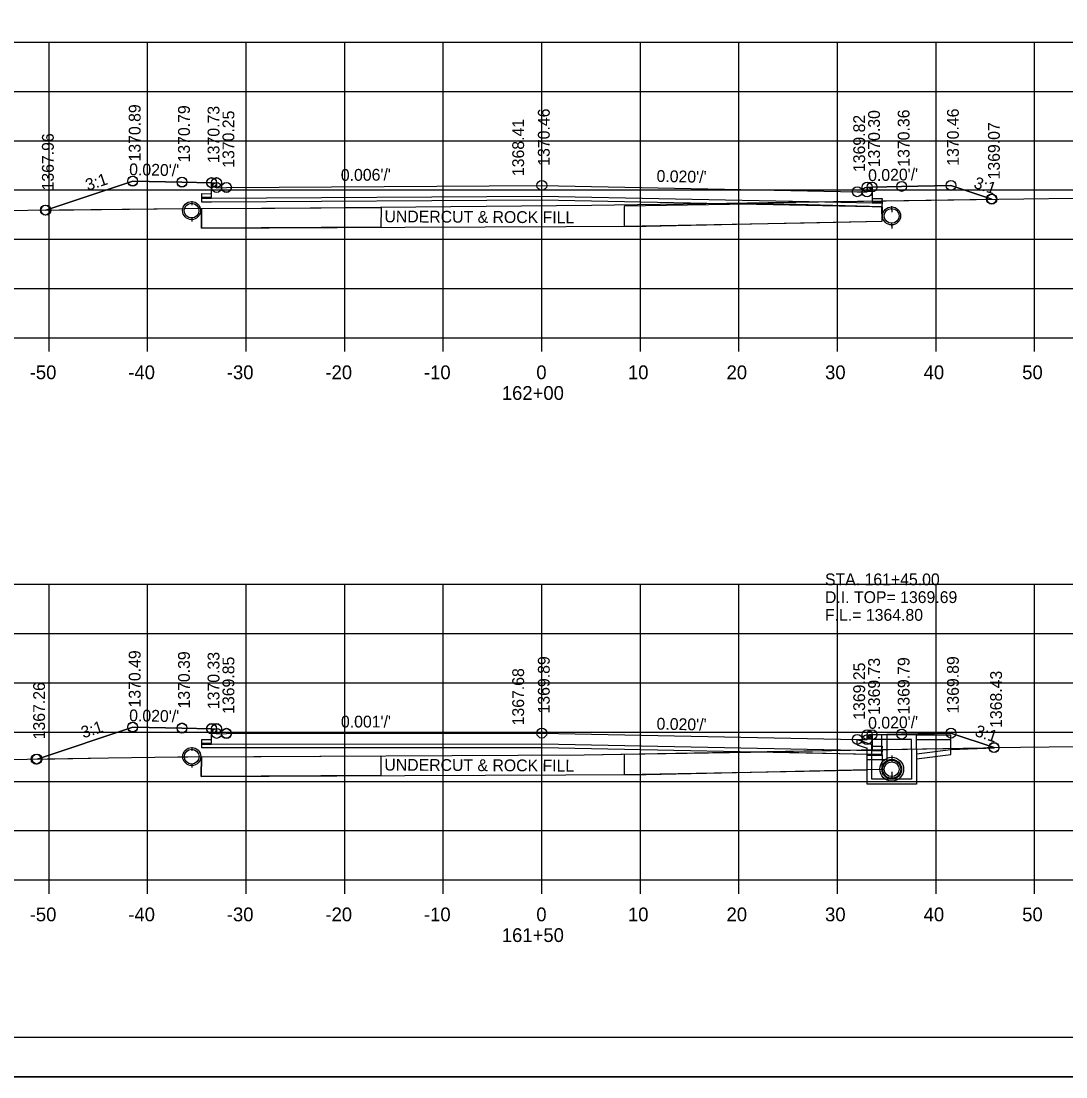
# Model space of a CAD drawing. Extents: x 1374311 to 1383814, y 384102 to 406278.
# Drawn here: x 1381575.8 to 1381681.8, y 394351.5 to 394458.6 of the extents above; entities that cross this region are included whole.
import ezdxf

# ---------------------------------------------------------------- set-up
doc = ezdxf.new("R2010")
doc.units = 0
for name, color, linetype in [('R_Axis', 7, 'Continuous'), ('R_Axis Annot', 7, 'Continuous'), ('R_Border', 7, 'Continuous'), ('R_Exist Surface', 7, 'Continuous'), ('R_Fin Surface', 7, 'Continuous'), ('R_Grid', 7, 'Continuous'), ('R_No Plot', 7, 'Continuous'), ('R_Water', 7, 'Continuous'), ('R_Water Annot', 7, 'Continuous'), ('R_Xsect Elev', 7, 'Continuous'), ('R_Xsect Slope', 7, 'Continuous')]:
    doc.layers.add(name, color=color, linetype=linetype)

msp = doc.modelspace()

# ---------------------------------------------------------------- linework, layer by layer
at = {"layer": 'R_Axis'}
for p, q in [((1381488.66, 394426.47), (1381768.66, 394426.47)), ((1381578.66, 394425.07), (1381578.66, 394426.47)), ((1381588.66, 394425.07), (1381588.66, 394426.47)), ((1381598.66, 394425.07), (1381598.66, 394426.47)), ((1381608.66, 394425.07), (1381608.66, 394426.47)), ((1381618.66, 394425.07), (1381618.66, 394426.47)), ((1381628.66, 394425.07), (1381628.66, 394426.47)), ((1381638.66, 394425.07), (1381638.66, 394426.47)), ((1381648.66, 394425.07), (1381648.66, 394426.47)), ((1381658.66, 394425.07), (1381658.66, 394426.47)), ((1381668.66, 394425.07), (1381668.66, 394426.47)), ((1381678.66, 394425.07), (1381678.66, 394426.47)), ((1381488.66, 394371.47), (1381768.66, 394371.47)), ((1381578.66, 394370.07), (1381578.66, 394371.47)), ((1381588.66, 394370.07), (1381588.66, 394371.47)), ((1381598.66, 394370.07), (1381598.66, 394371.47)), ((1381608.66, 394370.07), (1381608.66, 394371.47)), ((1381618.66, 394370.07), (1381618.66, 394371.47)), ((1381628.66, 394370.07), (1381628.66, 394371.47)), ((1381638.66, 394370.07), (1381638.66, 394371.47)), ((1381648.66, 394370.07), (1381648.66, 394371.47)), ((1381658.66, 394370.07), (1381658.66, 394371.47)), ((1381668.66, 394370.07), (1381668.66, 394371.47)), ((1381678.66, 394370.07), (1381678.66, 394371.47))]:
    msp.add_line(p, q, dxfattribs=at)
at = {"layer": 'R_Border'}
msp.add_line((1381786.84, 394355.47), (1381470.66, 394355.47), dxfattribs=at)
at = {"layer": 'R_Exist Surface'}
for p, q in [((1381593.15, 394440.34), (1381593.15, 394440.1)), ((1381664.15, 394439.81), (1381664.16, 394439.38)), ((1381593.15, 394438.5), (1381593.15, 394438.27)), ((1381664.15, 394437.98), (1381664.16, 394437.55)), ((1381593.15, 394384.95), (1381593.15, 394384.71)), ((1381664.16, 394384.1), (1381664.16, 394383.67)), ((1381593.15, 394383.11), (1381593.15, 394382.88)), ((1381664.16, 394383.91), (1381664.16, 394383.88)), ((1381664.16, 394383.82), (1381664.16, 394383.62)), ((1381664.16, 394382.27), (1381664.16, 394381.84)), ((1381664.16, 394381.98), (1381664.16, 394381.78)), ((1381664.16, 394381.5), (1381664.16, 394381.46))]:
    msp.add_line(p, q, dxfattribs=at)
for points in [[(1381570.09, 394439.34), (1381592.48, 394439.58), (1381601.58, 394439.64), (1381633.75, 394439.92), (1381645.3, 394440.1), (1381675.02, 394440.55), (1381685.13, 394440.66), (1381714.04, 394441), (1381729.92, 394441.25), (1381734.52, 394441.29), (1381735.8, 394441.13), (1381742.57, 394440.03), (1381743.3, 394440.36), (1381745.29, 394441.27), (1381746.85, 394441.4), (1381747.21, 394441.42), (1381748.27, 394441.47), (1381755.96, 394441.81), (1381768.49, 394441.61), (1381768.66, 394441.61)], [(1381551.69, 394383.32), (1381584.69, 394383.84), (1381591.72, 394383.95), (1381592.73, 394383.96), (1381632.94, 394384.17), (1381673.49, 394384.88), (1381673.84, 394384.89), (1381674.31, 394384.89), (1381712.23, 394385.36), (1381723.17, 394385.5), (1381736.56, 394385.58), (1381738.25, 394385.5), (1381740.87, 394384.98), (1381743.12, 394384.49), (1381744.19, 394385), (1381746.36, 394385.95), (1381747.77, 394386.17), (1381748.51, 394386.26), (1381752.31, 394386.36), (1381757.65, 394386.5), (1381763.96, 394386.36), (1381768.66, 394386.25)]]:
    msp.add_lwpolyline(points, dxfattribs=at)
for centre, radius in [((1381593.12, 394439.38), 0.917), ((1381664.15, 394438.84), 0.917), ((1381593.14, 394383.98), 0.917), ((1381664.16, 394382.7), 1.21), ((1381664.16, 394382.7), 0.917)]:
    msp.add_circle(centre, radius, dxfattribs=at)
at = {"layer": 'R_Fin Surface'}
for points in [[(1381578.34, 394439.42), (1381587.15, 394442.36), (1381592.15, 394442.26), (1381595.15, 394442.2), (1381595.65, 394442.2), (1381595.66, 394441.7), (1381596.66, 394441.72), (1381628.66, 394441.93), (1381660.66, 394441.29), (1381661.66, 394441.27), (1381661.67, 394441.77), (1381662.17, 394441.77), (1381665.17, 394441.83), (1381670.17, 394441.93), (1381674.33, 394440.54)], [(1381662.17, 394441.41), (1381662.18, 394440.26), (1381663.18, 394440.25), (1381663.17, 394439.75), (1381662.17, 394439.77), (1381628.66, 394440.44), (1381595.15, 394440.24), (1381594.15, 394440.24), (1381594.16, 394440.74), (1381595.16, 394440.73), (1381595.15, 394441.86)], [(1381594.13, 394439.59), (1381594.12, 394437.59), (1381614.77, 394437.7), (1381639.24, 394437.8), (1381649.93, 394438.03), (1381663.19, 394438.32), (1381663.23, 394439.77)], [(1381577.45, 394383.73), (1381587.15, 394386.96), (1381592.15, 394386.86), (1381595.15, 394386.8), (1381595.65, 394386.8), (1381595.66, 394386.3), (1381596.66, 394386.32), (1381628.66, 394386.36), (1381660.66, 394385.72), (1381661.66, 394385.7), (1381661.67, 394386.2), (1381662.17, 394386.2), (1381665.17, 394386.26), (1381670.17, 394386.36), (1381674.55, 394384.89)], [(1381662.17, 394385.84), (1381662.18, 394384.69), (1381663.18, 394384.68), (1381663.17, 394384.18), (1381662.17, 394384.2), (1381628.66, 394384.87), (1381595.15, 394384.86), (1381594.15, 394384.86), (1381594.16, 394385.36), (1381595.16, 394385.35), (1381595.15, 394386.47)], [(1381594.12, 394383.96), (1381594.11, 394381.96), (1381614.77, 394382.07), (1381639.23, 394382.17), (1381649.92, 394382.4), (1381663.19, 394382.69), (1381663.22, 394384.15)]]:
    msp.add_lwpolyline(points, dxfattribs=at)
for points in [[(1381637.03, 394439.76), (1381637.02, 394437.81), (1381655.28, 394438.13), (1381663.18, 394438.32), (1381663.15, 394439.75), (1381651.95, 394440.07), (1381637.04, 394439.83)], [(1381594.13, 394439.59), (1381612.35, 394439.69), (1381612.34, 394437.69), (1381594.12, 394437.59)], [(1381637.03, 394384.13), (1381637.02, 394382.18), (1381655.27, 394382.5), (1381661.66, 394382.65), (1381661.66, 394384.21), (1381651.95, 394384.44), (1381637.03, 394384.2)], [(1381594.12, 394383.96), (1381612.34, 394384.06), (1381612.33, 394382.06), (1381594.11, 394381.96)]]:
    msp.add_lwpolyline(points, close=True, dxfattribs=at)
at = {"layer": 'R_Grid'}
for p, q in [((1381488.66, 394456.47), (1381768.66, 394456.47)), ((1381578.66, 394426.47), (1381578.66, 394456.47)), ((1381588.66, 394426.47), (1381588.66, 394456.47)), ((1381598.66, 394426.47), (1381598.66, 394456.47)), ((1381608.66, 394426.47), (1381608.66, 394456.47)), ((1381618.66, 394426.47), (1381618.66, 394456.47)), ((1381628.66, 394426.47), (1381628.66, 394456.47)), ((1381638.66, 394426.47), (1381638.66, 394456.47)), ((1381648.66, 394426.47), (1381648.66, 394456.47)), ((1381658.66, 394426.47), (1381658.66, 394456.47)), ((1381668.66, 394426.47), (1381668.66, 394456.47)), ((1381678.66, 394426.47), (1381678.66, 394456.47)), ((1381488.66, 394451.47), (1381768.66, 394451.47)), ((1381488.66, 394446.47), (1381768.66, 394446.47)), ((1381488.66, 394441.47), (1381768.66, 394441.47)), ((1381488.66, 394436.47), (1381768.66, 394436.47)), ((1381488.66, 394431.47), (1381768.66, 394431.47)), ((1381488.66, 394426.47), (1381768.66, 394426.47)), ((1381488.66, 394401.47), (1381768.66, 394401.47)), ((1381578.66, 394371.47), (1381578.66, 394401.47)), ((1381588.66, 394371.47), (1381588.66, 394401.47)), ((1381598.66, 394371.47), (1381598.66, 394401.47)), ((1381608.66, 394371.47), (1381608.66, 394401.47)), ((1381618.66, 394371.47), (1381618.66, 394401.47)), ((1381628.66, 394371.47), (1381628.66, 394401.47)), ((1381638.66, 394371.47), (1381638.66, 394401.47)), ((1381648.66, 394371.47), (1381648.66, 394401.47)), ((1381658.66, 394371.47), (1381658.66, 394401.47)), ((1381668.66, 394371.47), (1381668.66, 394401.47)), ((1381678.66, 394371.47), (1381678.66, 394401.47)), ((1381488.66, 394396.47), (1381768.66, 394396.47)), ((1381488.66, 394391.47), (1381768.66, 394391.47)), ((1381488.66, 394386.47), (1381768.66, 394386.47)), ((1381488.66, 394381.47), (1381768.66, 394381.47)), ((1381488.66, 394376.47), (1381768.66, 394376.47)), ((1381488.66, 394371.47), (1381768.66, 394371.47))]:
    msp.add_line(p, q, dxfattribs=at)
at = {"layer": 'R_No Plot'}
msp.add_line((1381458.26, 394351.49), (1381791.59, 394351.49), dxfattribs=at)
for points in [[(1381458.25, 394564.82), (1381791.59, 394564.82), (1381791.59, 394351.49), (1381458.25, 394351.49)], [(1381704.58, 394560.93), (1381704.58, 394551.05), (1381740.31, 394551.05), (1381740.31, 394548.13), (1381763.51, 394548.13), (1381763.51, 394524.91), (1381786.84, 394524.91), (1381786.84, 394355.47), (1381470.66, 394355.47), (1381470.66, 394560.93)], [(1381578.34, 394439.42), (1381592.48, 394439.58), (1381601.58, 394439.64), (1381633.75, 394439.92), (1381645.3, 394440.1), (1381655.77, 394440.26), (1381628.66, 394440.8), (1381595.15, 394440.6), (1381594.15, 394440.6), (1381594.16, 394441.1), (1381595.16, 394441.09), (1381595.15, 394442.2), (1381592.15, 394442.26), (1381587.15, 394442.36)], [(1381663.17, 394440.37), (1381674.33, 394440.54), (1381670.17, 394441.93), (1381665.17, 394441.83), (1381662.17, 394441.77), (1381662.18, 394440.62), (1381663.18, 394440.61)], [(1381655.77, 394440.26), (1381663.17, 394440.37), (1381663.17, 394440.11), (1381662.17, 394440.13)], [(1381577.45, 394383.73), (1381584.69, 394383.84), (1381591.72, 394383.95), (1381592.73, 394383.96), (1381632.94, 394384.17), (1381658.97, 394384.63), (1381628.66, 394385.23), (1381595.15, 394385.22), (1381594.15, 394385.22), (1381594.16, 394385.72), (1381595.16, 394385.71), (1381595.15, 394386.8), (1381592.15, 394386.86), (1381587.15, 394386.96)], [(1381663.17, 394384.7), (1381673.49, 394384.88), (1381673.84, 394384.89), (1381674.31, 394384.89), (1381674.55, 394384.89), (1381670.17, 394386.36), (1381665.17, 394386.26), (1381662.17, 394386.2), (1381662.18, 394385.05), (1381663.18, 394385.04)], [(1381658.97, 394384.63), (1381663.17, 394384.7), (1381663.17, 394384.54), (1381662.17, 394384.56)]]:
    msp.add_lwpolyline(points, close=True, dxfattribs=at)
for centre in [(1381587.15, 394442.38), (1381587.15, 394442.38), (1381587.15, 394442.36), (1381592.15, 394442.28), (1381592.15, 394442.28), (1381592.15, 394442.26), (1381595.15, 394442.22), (1381595.15, 394442.22), (1381595.15, 394442.2), (1381595.65, 394442.22), (1381595.65, 394442.22), (1381595.65, 394442.2), (1381595.66, 394441.72), (1381596.66, 394441.74), (1381596.66, 394441.74), (1381596.66, 394441.72), (1381628.66, 394441.93), (1381628.66, 394441.93), (1381628.66, 394441.93), (1381661.67, 394441.77), (1381661.67, 394441.77), (1381661.67, 394441.77), (1381662.17, 394441.77), (1381662.17, 394441.77), (1381662.17, 394441.77), (1381665.17, 394441.83), (1381665.17, 394441.83), (1381665.17, 394441.83), (1381670.17, 394441.93), (1381670.17, 394441.93), (1381670.17, 394441.93), (1381660.66, 394441.29), (1381660.66, 394441.29), (1381660.66, 394441.29), (1381661.66, 394441.27), (1381674.28, 394440.56), (1381674.32, 394440.54), (1381674.33, 394440.54), (1381578.29, 394439.43), (1381578.29, 394439.43), (1381578.29, 394439.42), (1381578.29, 394439.42), (1381578.34, 394439.42), (1381578.34, 394439.42), (1381587.15, 394386.99), (1381587.15, 394386.99), (1381587.15, 394386.96), (1381592.15, 394386.89), (1381592.15, 394386.89), (1381592.15, 394386.86), (1381595.15, 394386.83), (1381595.15, 394386.83), (1381595.15, 394386.8), (1381595.65, 394386.83), (1381595.65, 394386.83), (1381595.65, 394386.8), (1381595.66, 394386.33), (1381596.66, 394386.35), (1381596.66, 394386.35), (1381596.66, 394386.32), (1381628.66, 394386.36), (1381628.66, 394386.36), (1381628.66, 394386.36), (1381660.66, 394385.72), (1381660.66, 394385.72), (1381660.66, 394385.72), (1381661.67, 394386.2), (1381661.67, 394386.2), (1381661.67, 394386.2), (1381662.17, 394386.2), (1381662.17, 394386.2), (1381662.17, 394386.2), (1381665.17, 394386.26), (1381665.17, 394386.26), (1381665.17, 394386.26), (1381670.17, 394386.36), (1381670.17, 394386.36), (1381670.17, 394386.36), (1381661.66, 394385.7), (1381674.53, 394384.91), (1381674.55, 394384.89), (1381674.55, 394384.89), (1381577.35, 394383.72), (1381577.35, 394383.72), (1381577.37, 394383.73), (1381577.37, 394383.73), (1381577.45, 394383.73), (1381577.45, 394383.73)]:
    msp.add_circle(centre, 0.5, dxfattribs=at)
at = {"layer": 'R_Water'}
for p, q in [((1381593.15, 394440.17), (1381593.15, 394439.94)), ((1381664.15, 394439.64), (1381664.16, 394439.22)), ((1381593.15, 394438.67), (1381593.15, 394438.44)), ((1381664.15, 394438.14), (1381664.16, 394437.72)), ((1381660.66, 394385.72), (1381662.16, 394385.2)), ((1381660.66, 394385.19), (1381661.66, 394384.84)), ((1381661.82, 394386.03), (1381661.91, 394386.2)), ((1381661.82, 394386.03), (1381662.16, 394385.7)), ((1381666.66, 394386.2), (1381661.91, 394386.2)), ((1381666.16, 394385.7), (1381662.16, 394385.7)), ((1381662.16, 394384.7), (1381662.16, 394385.2)), ((1381666.16, 394384.7), (1381666.16, 394385.7)), ((1381666.66, 394384.7), (1381666.66, 394386.2)), ((1381670.17, 394384.19), (1381670.17, 394386.2)), ((1381593.15, 394384.78), (1381593.15, 394384.55)), ((1381661.66, 394384.7), (1381661.66, 394384.84)), ((1381666.67, 394383.76), (1381670.17, 394384.19)), ((1381593.15, 394383.28), (1381593.15, 394383.05)), ((1381664.16, 394383.93), (1381664.16, 394383.51)), ((1381664.16, 394383.65), (1381664.16, 394383.45)), ((1381664.16, 394382.43), (1381664.16, 394382.01)), ((1381664.16, 394382.15), (1381664.16, 394381.95)), ((1381664.16, 394381.7), (1381664.16, 394381.67))]:
    msp.add_line(p, q, dxfattribs=at)
for points in [[(1381660.66, 394385.19), (1381660.66, 394385.72)], [(1381663.66, 394386.17), (1381663.66, 394383.64), (1381661.66, 394383.64), (1381661.66, 394384.14), (1381663.16, 394384.14), (1381663.16, 394386.16)], [(1381666.66, 394386.2), (1381668.17, 394386.2), (1381670.17, 394386.2)], [(1381666.66, 394385.7), (1381668.17, 394385.7), (1381670.17, 394385.7)], [(1381666.66, 394384.7), (1381666.66, 394381.2), (1381664.16, 394381.2), (1381661.66, 394381.2), (1381661.66, 394384.7)], [(1381666.16, 394384.7), (1381666.16, 394381.7), (1381664.16, 394381.7), (1381662.16, 394381.7), (1381662.16, 394384.7)], [(1381666.66, 394384.26), (1381670.17, 394384.7), (1381674.6, 394384.87)]]:
    msp.add_lwpolyline(points, dxfattribs=at)
for centre, radius in [((1381593.12, 394439.38), 0.75), ((1381664.15, 394438.84), 0.75), ((1381593.14, 394383.98), 0.75), ((1381664.16, 394382.7), 1), ((1381664.16, 394382.7), 0.75)]:
    msp.add_circle(centre, radius, dxfattribs=at)

# ---------------------------------------------------------------- texts
at = {"layer": 'R_Axis Annot'}
for s, p in [('-50', (1381576.7, 394422.27)), ('-40', (1381586.7, 394422.27)), ('-30', (1381596.7, 394422.27)), ('-20', (1381606.7, 394422.27)), ('-10', (1381616.7, 394422.27)), ('0', (1381628.1, 394422.27)), ('10', (1381637.4, 394422.27)), ('20', (1381647.4, 394422.27)), ('30', (1381657.4, 394422.27)), ('40', (1381667.4, 394422.27)), ('50', (1381677.4, 394422.27)), ('162+00', (1381624.6, 394420.17)), ('-50', (1381576.7, 394367.27)), ('-40', (1381586.7, 394367.27)), ('-30', (1381596.7, 394367.27)), ('-20', (1381606.7, 394367.27)), ('-10', (1381616.7, 394367.27)), ('0', (1381628.1, 394367.27)), ('10', (1381637.4, 394367.27)), ('20', (1381647.4, 394367.27)), ('30', (1381657.4, 394367.27)), ('40', (1381667.4, 394367.27)), ('50', (1381677.4, 394367.27)), ('161+50', (1381624.6, 394365.17))]:
    msp.add_text(s, height=1.4, dxfattribs=at).set_placement(p)
at = {"layer": 'R_Fin Surface'}
for p in [(1381612.69, 394438.19), (1381612.68, 394382.56)]:
    msp.add_text('UNDERCUT & ROCK FILL', height=1.2, rotation=359.7004, dxfattribs=at).set_placement(p)
at = {"layer": 'R_Water Annot'}
for s, p in [('STA. 161+45.00', (1381657.39, 394401.36)), ('D.I. TOP= 1369.69', (1381657.39, 394399.56)), ('F.L.= 1364.80', (1381657.39, 394397.76))]:
    msp.add_text(s, height=1.2, dxfattribs=at).set_placement(p)
at = {"layer": 'R_Xsect Elev'}
for s, p in [('1370.89', (1381587.95, 394444.36)), ('1370.79', (1381592.95, 394444.26)), ('1370.73', (1381595.95, 394444.2)), ('1370.25', (1381597.46, 394443.72)), ('1370.46', (1381629.46, 394443.93)), ('1370.30', (1381662.97, 394443.77)), ('1370.36', (1381665.97, 394443.83)), ('1370.46', (1381670.97, 394443.93)), ('1368.41', (1381626.86, 394442.88)), ('1369.82', (1381661.46, 394443.29)), ('1369.07', (1381675.13, 394442.54)), ('1367.96', (1381579.14, 394441.42)), ('1370.49', (1381587.95, 394388.96)), ('1370.39', (1381592.95, 394388.86)), ('1370.33', (1381595.95, 394388.8)), ('1369.85', (1381597.46, 394388.32)), ('1369.89', (1381629.46, 394388.36)), ('1369.73', (1381662.97, 394388.2)), ('1369.79', (1381665.97, 394388.26)), ('1369.89', (1381670.97, 394388.36)), ('1367.68', (1381626.86, 394387.15)), ('1369.25', (1381661.46, 394387.72)), ('1368.43', (1381675.35, 394386.89)), ('1367.26', (1381578.25, 394385.73))]:
    msp.add_text(s, height=1.2, rotation=90, dxfattribs=at).set_placement(p)
at = {"layer": 'R_Xsect Slope'}
for s, rotation, p in [("0.020'/'", 358.8542, (1381586.78, 394442.97)), ('3:1', 18.4349, (1381582.59, 394441.37)), ("0.006'/'", 0.3706, (1381608.27, 394442.39)), ("0.020'/'", 358.8542, (1381640.29, 394442.29)), ("0.020'/'", 1.1458, (1381661.78, 394442.36)), ('3:1', 341.5651, (1381672.4, 394441.71)), ("0.020'/'", 358.8542, (1381586.78, 394387.57)), ('3:1', 18.4349, (1381582.14, 394385.82)), ("0.001'/'", 0.065, (1381608.28, 394386.93)), ("0.020'/'", 358.8542, (1381640.29, 394386.72)), ("0.020'/'", 1.1458, (1381661.78, 394386.79)), ('3:1', 341.5651, (1381672.52, 394386.1))]:
    msp.add_text(s, height=1.2, rotation=rotation, dxfattribs=at).set_placement(p)

doc.saveas('drawing.dxf')
